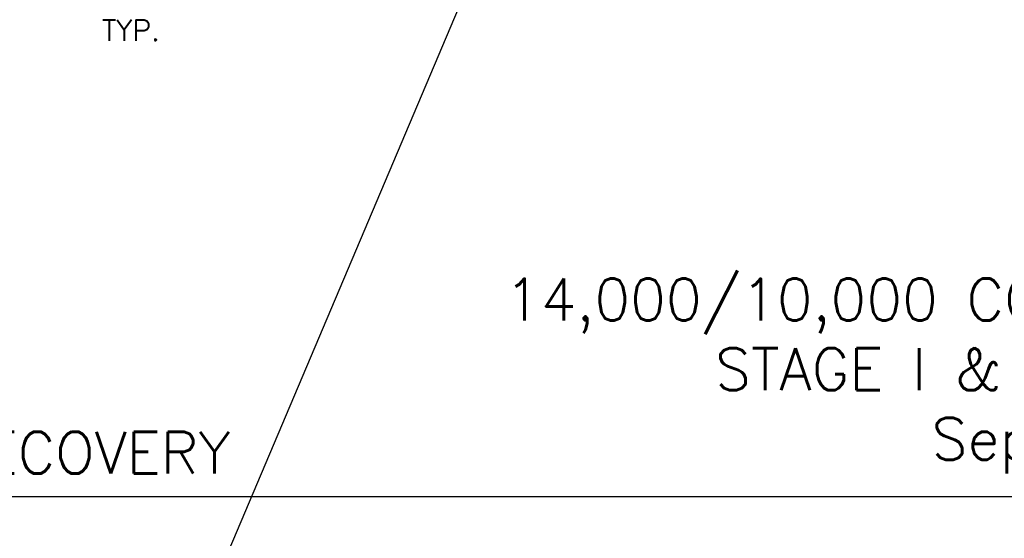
# Model space of a CAD drawing. Extents: x -285 to 5863, y 308 to 3178.
# Tile 568 of 622: x 4808 to 5091, y 1116 to 1265. Entities that reach past the tile are written whole.
import ezdxf

# ---------------------------------------------------------------- set-up
doc = ezdxf.new("R2010")
doc.units = 0
doc.header["$MEASUREMENT"] = 0
doc.layers.get('0').update_dxf_attribs({"color": 255, "linetype": 'CONTINUOUS'})
doc.layers.add('DIM', color=3, linetype='CONTINUOUS')
doc.layers.add('FREEZE-OUTLINE-TITLES', color=60, linetype='CONTINUOUS', plot=False)
doc.styles.add('SIMPLEX', font='simplex')
doc.styles.add('TANK-SLAB$0$SIMPLEX', font='simplex')

msp = doc.modelspace()

# ---------------------------------------------------------------- linework, layer by layer
msp.add_line((4526.86546, 307.96659), (5743.45636, 3178.14276))
at = {"layer": 'FREEZE-OUTLINE-TITLES', "linetype": 'Continuous'}
msp.add_lwpolyline([(5653.857, 1668.02207), (4609.857, 1668.02207), (4609.857, 1128.01471), (5653.857, 1128.01471)], close=True, dxfattribs=at)

# ---------------------------------------------------------------- texts
at = {"layer": 'DIM', "style": 'TANK-SLAB$0$SIMPLEX'}
msp.add_text('TYP.', height=6, dxfattribs=at).set_placement((4831.39987, 1258.93413))
at = {"layer": 'FREEZE-OUTLINE-TITLES', "linetype": 'Continuous', "insert": (5131.857, 1134.59727), "char_height": 12, "width": 810.034035, "attachment_point": 8, "style": 'SIMPLEX'}
msp.add_mtext('\\A1;64 \\P14,000/10,000 COMPARTMENTALIZED GALLON\\PSTAGE I & II VAPOR RECOVERY\\PSept. 28, 2010', dxfattribs=at)
at = {"layer": 'FREEZE-OUTLINE-TITLES', "linetype": 'Continuous', "insert": (4619.97597, 1134.59727), "char_height": 12, "attachment_point": 7, "style": 'SIMPLEX'}
msp.add_mtext('\\A1;STAGE I & II VAPOR RECOVERY ', dxfattribs=at)

doc.saveas('drawing.dxf')
